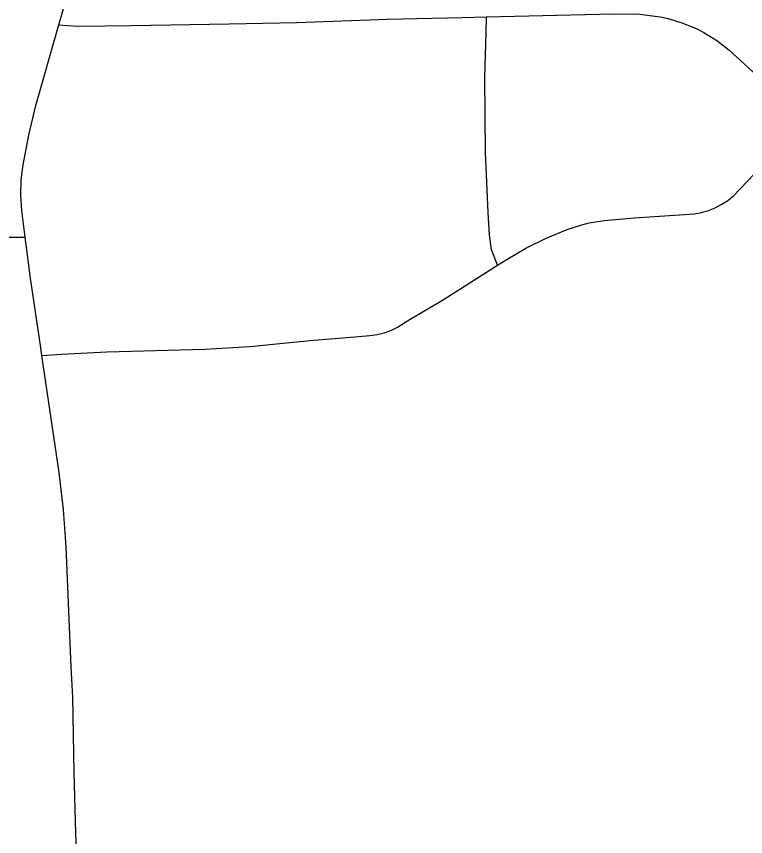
# Model space of a CAD drawing. Extents: x 0 to 34, y 0 to 22.
# Drawn here: x 6.0616 to 6.2117, y 20.2306 to 20.3993 of the extents above; entities that cross this region are included whole.
import ezdxf

# ---------------------------------------------------------------- set-up
doc = ezdxf.new("R2010")
doc.units = 0
doc.layers.add('GM_X_County_Road', color=7, linetype='Continuous')
doc.layers.add('GM_X_Township_Road', color=7, linetype='Continuous')

msp = doc.modelspace()

# ---------------------------------------------------------------- linework, layer by layer
at = {"layer": 'GM_X_County_Road'}
for points in [[(6.07034, 20.39761), (6.07543, 20.4154), (6.0758, 20.41665)], [(6.06338, 20.35393), (6.06266, 20.35941), (6.06247, 20.36254), (6.06257, 20.36569), (6.06295, 20.36882), (6.06414, 20.37494), (6.0656, 20.38101), (6.07034, 20.39761)], [(6.06681, 20.32958), (6.06651, 20.33166), (6.06448, 20.34551), (6.06338, 20.35393)], [(6.07399, 20.22598), (6.07383, 20.23129), (6.07349, 20.24374), (6.07317, 20.25927), (6.07288, 20.26545), (6.07184, 20.29024), (6.07129, 20.29786), (6.07035, 20.30552), (6.06681, 20.32958)]]:
    msp.add_lwpolyline(points, dxfattribs=at)
at = {"layer": 'GM_X_Township_Road'}
for points in [[(6.07034, 20.39761), (6.07219, 20.39749), (6.07441, 20.39733), (6.08518, 20.39745), (6.10538, 20.3978), (6.11934, 20.3981), (6.13791, 20.39881), (6.15335, 20.39914), (6.15837, 20.39926)], [(6.16061, 20.34813), (6.15993, 20.34993), (6.15939, 20.35135), (6.15898, 20.35439), (6.15869, 20.35901), (6.15817, 20.37133), (6.15804, 20.38676), (6.15829, 20.396), (6.15837, 20.39926)], [(6.15837, 20.39926), (6.18443, 20.39987), (6.18989, 20.39978), (6.19256, 20.39949), (6.19419, 20.39924), (6.19577, 20.3989), (6.19878, 20.39795), (6.20168, 20.39677), (6.20309, 20.39606), (6.20576, 20.39438), (6.20824, 20.39245), (6.21402, 20.38722), (6.22196, 20.37979), (6.22383, 20.37821)], [(6.16061, 20.34813), (6.16241, 20.34927), (6.16646, 20.35163), (6.17064, 20.35374), (6.17499, 20.35551), (6.17798, 20.35647), (6.1795, 20.35686), (6.1826, 20.35737), (6.18881, 20.35792), (6.19812, 20.35849), (6.20116, 20.35871), (6.20263, 20.35899), (6.20405, 20.35942), (6.20545, 20.35999), (6.2068, 20.36068), (6.20805, 20.3615), (6.2092, 20.36246), (6.21349, 20.36688), (6.2187, 20.3726), (6.22174, 20.37592), (6.22383, 20.37821)], [(5.95727, 20.35072), (5.95764, 20.35074), (6.03855, 20.35346), (6.05412, 20.35384), (6.05879, 20.35389), (6.06338, 20.35393)], [(6.06681, 20.32958), (6.07089, 20.32982), (6.08018, 20.33036), (6.10036, 20.33091), (6.10963, 20.3314), (6.12197, 20.33268), (6.13126, 20.33344), (6.13432, 20.33367), (6.13582, 20.33389), (6.13728, 20.33424), (6.13868, 20.33474), (6.14003, 20.3354), (6.14262, 20.33703), (6.14928, 20.34099), (6.16061, 20.34813)]]:
    msp.add_lwpolyline(points, dxfattribs=at)

doc.saveas('drawing.dxf')
